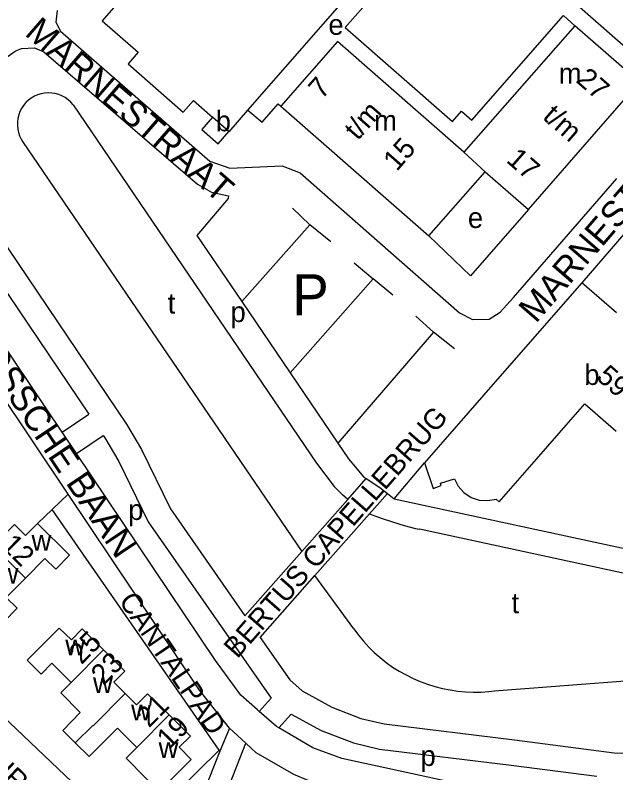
# Model space of a CAD drawing. Extents: x 157768 to 159790, y 387230 to 389604.
# Drawn here: x 158646.2 to 158763.5, y 388688.8 to 388836.6 of the extents above; entities that cross this region are included whole.
import ezdxf

# ---------------------------------------------------------------- set-up
doc = ezdxf.new("R2010")
doc.units = 0
for name, color, linetype in [('BLT_Basislijn', 7, 'Continuous'), ('BLT_Bebouwing', 7, 'Continuous'), ('BLT_Centroide', 7, 'Continuous'), ('BLT_Huisnummer', 7, 'Continuous'), ('BLT_Huisnummer_ tussenligend', 7, 'Continuous'), ('BLT_Huisnummer_reeks', 7, 'Continuous'), ('BLT_Onderverdeling_panden', 7, 'Continuous'), ('BLT_Straatnaam', 7, 'Continuous'), ('BLT_Straatnaam_verkleind', 7, 'Continuous'), ('BLT_Tekst_parkeren', 7, 'Continuous')]:
    doc.layers.add(name, color=color, linetype=linetype)

msp = doc.modelspace()

# ---------------------------------------------------------------- linework, layer by layer
at = {"layer": 'BLT_Basislijn'}
for p, q in [((158654.47, 388837.56), (158654.21, 388835.24)), ((158772.86, 388823.69), (158755.86, 388838.68)), ((158654.21, 388835.24), (158655.1, 388833.53)), ((158655.1, 388833.53), (158684.24, 388808.17)), ((158657.55, 388819.14), (158705.09, 388749.21)), ((158647.7, 388812.01), (158702.18, 388731.94)), ((158684.24, 388808.17), (158688.15, 388806.8)), ((158688.15, 388806.8), (158698.34, 388807.2)), ((158698.34, 388807.2), (158701.91, 388805.86)), ((158655.42, 388755.25), (158621.87, 388805.17)), ((158701.91, 388805.86), (158732.96, 388778.54)), ((158743.52, 388781.54), (158763.71, 388804.79)), ((158656.59, 388743.16), (158617.71, 388801.15)), ((158700.37, 388798.95), (158703.77, 388795.69)), ((158690.48, 388780.74), (158703.77, 388795.69)), ((158707.85, 388792.39), (158703.77, 388795.69)), ((158699.9, 388766.85), (158716.16, 388785.18)), ((158719.99, 388782.02), (158716.16, 388785.18)), ((158740.92, 388778.7), (158743.52, 388781.54)), ((158690.48, 388780.74), (158699.9, 388766.85)), ((158732.96, 388778.54), (158735.5, 388777.26)), ((158738.78, 388777.33), (158740.92, 388778.7)), ((158724.47, 388777.91), (158727.88, 388774.77)), ((158735.5, 388777.26), (158738.78, 388777.33)), ((158727.88, 388774.77), (158709.21, 388753.13)), ((158732.02, 388771.51), (158727.88, 388774.77)), ((158699.9, 388766.85), (158709.21, 388753.13)), ((158655.42, 388755.25), (158660.66, 388758.74)), ((158658.21, 388751.1), (158655.42, 388755.25)), ((158658.21, 388751.1), (158663.46, 388754.6)), ((158705.09, 388749.21), (158708.5, 388744.65)), ((158711.2, 388742.15), (158714.77, 388746.19)), ((158714.33, 388746.47), (158714.77, 388746.19)), ((158714.77, 388746.19), (158717.46, 388744.49)), ((158717.46, 388744.49), (158718.91, 388743.32)), ((158653.48, 388740.18), (158656.59, 388743.16)), ((158715.39, 388739.34), (158718.91, 388743.32)), ((158702.18, 388731.94), (158711.2, 388742.15)), ((158720.25, 388742.24), (158813.63, 388722.13)), ((158650.61, 388737.44), (158653.48, 388740.18)), ((158686.08, 388693.22), (158653.48, 388740.18)), ((158704.76, 388727.31), (158715.39, 388739.34)), ((158801.2, 388719.95), (158725.19, 388736.3)), ((158691.11, 388719.43), (158702.18, 388731.94)), ((158694.06, 388715.21), (158704.76, 388727.31)), ((158712.35, 388716.85), (158704.76, 388727.31)), ((158739.81, 388704.77), (158801.24, 388709.52)), ((158693.9, 388700.78), (158696.22, 388703.37)), ((158693.9, 388700.78), (158693.53, 388701.1)), ((158697.29, 388697.8), (158693.9, 388700.78)), ((158697.72, 388697.55), (158700.11, 388700.22)), ((158688.06, 388697.52), (158686.23, 388693)), ((158691.3, 388694.54), (158688.06, 388697.52)), ((158697.72, 388697.55), (158697.29, 388697.8)), ((158686.2, 388681.71), (158691.3, 388694.54)), ((158686.23, 388693), (158671.59, 388656.64)), ((158686.23, 388693), (158686.08, 388693.22))]:
    msp.add_line(p, q, dxfattribs=at)
for points in [[(158713.28, 388842.83), (158716.06, 388840.4), (158710.68, 388834.2), (158731.61, 388815.88), (158733.35, 388817.9), (158735.37, 388816.11), (158753.28, 388836.55), (158755.52, 388834.58)], [(158643.27, 388826.84), (158644.91, 388828.63), (158646.25, 388829.61), (158647.52, 388830.12), (158650, 388830.28), (158651.82, 388829.49), (158681.85, 388803.63), (158684.55, 388802.1), (158687.91, 388801.36), (158687.83, 388800.83), (158681.73, 388793.64), (158690.48, 388780.74)], [(158657.55, 388819.14), (158657.09, 388819.67), (158656.57, 388820.13), (158656, 388820.54), (158655.39, 388820.88), (158654.75, 388821.14), (158654.08, 388821.33), (158653.39, 388821.44), (158652.69, 388821.47), (158651.99, 388821.42), (158651.31, 388821.3), (158650.64, 388821.09), (158650, 388820.81), (158649.4, 388820.46), (158648.84, 388820.04), (158648.43, 388819.65)], [(158648.43, 388819.65), (158648.34, 388819.56), (158647.89, 388819.03), (158647.5, 388818.45), (158647.19, 388817.83), (158646.94, 388817.17), (158646.78, 388816.49), (158646.69, 388815.8), (158646.68, 388815.11), (158646.76, 388814.41), (158646.91, 388813.73), (158647.13, 388813.07), (158647.44, 388812.44), (158647.7, 388812.01)], [(158691.69, 388818.11), (158694.46, 388815.73), (158697.56, 388819.32), (158698.1, 388818.85)], [(158827.73, 388775.55), (158783.36, 388814.3), (158776.54, 388807.15), (158756.87, 388784.38)], [(158628, 388811.38), (158642.87, 388793.95), (158667.98, 388756.85), (158670.91, 388751.87), (158676.54, 388740.32), (158691.11, 388719.43)], [(158624.47, 388807.81), (158638.88, 388790.92), (158660.66, 388758.74)], [(158746.44, 388798.69), (158735.11, 388785.76), (158726.99, 388793.56)], [(158712.45, 388788.33), (158716.16, 388785.18)], [(158663.46, 388754.6), (158663.75, 388754.18), (158666.5, 388749.51), (158672.22, 388737.78), (158696.22, 388703.37)], [(158709.21, 388753.13), (158711.3, 388750.04), (158712.26, 388748.89), (158714.33, 388746.47)], [(158693.53, 388701.1), (158690.29, 388703.95), (158685.35, 388710.71), (158658.21, 388751.1)], [(158720.25, 388742.24), (158726.18, 388749.28)], [(158711.2, 388742.15), (158710.15, 388743.03), (158709.15, 388743.98), (158708.5, 388744.65)], [(158688.06, 388697.52), (158682.26, 388704.88), (158656.59, 388743.16)], [(158718.91, 388743.32), (158720.25, 388742.24)], [(158715.39, 388739.34), (158717.72, 388738.47), (158719.93, 388737.73), (158722.16, 388737.07), (158724.41, 388736.48), (158725.19, 388736.3)], [(158712.35, 388716.85), (158713.26, 388715.62), (158714.23, 388714.45), (158715.26, 388713.33), (158716.35, 388712.27), (158717.49, 388711.26), (158718.69, 388710.32), (158719.93, 388709.43), (158721.22, 388708.62), (158722.54, 388707.88), (158723.91, 388707.2), (158725.31, 388706.6), (158726.74, 388706.07), (158728.19, 388705.62), (158729.66, 388705.24), (158731.16, 388704.95), (158732.66, 388704.73), (158734.18, 388704.59), (158735.7, 388704.53), (158737.22, 388704.55), (158738.74, 388704.65), (158739.81, 388704.77)], [(158694.06, 388715.21), (158699.84, 388706.92), (158702.25, 388704.75), (158708.09, 388701.57), (158713.74, 388699.41), (158718.27, 388698.35), (158743.7, 388695.24), (158763.17, 388692.7), (158796.65, 388692.18)], [(158631.27, 388705.46), (158635.35, 388701.87), (158639.65, 388703.71), (158666.84, 388678.01)], [(158700.11, 388700.22), (158705.99, 388697.01), (158712.27, 388694.62), (158717.39, 388693.42), (158743.08, 388690.28), (158759.79, 388688.1)], [(158756.5, 388681.49), (158710.03, 388691.56), (158704.36, 388693.64), (158697.72, 388697.55)], [(158751.66, 388677), (158710.16, 388685.61), (158703.44, 388687.31), (158700.64, 388688.48), (158693.28, 388692.68), (158692.45, 388693.49), (158691.3, 388694.54)], [(158666.84, 388678.01), (158668.77, 388676.19), (158686.08, 388693.22)]]:
    msp.add_lwpolyline(points, dxfattribs=at)
at = {"layer": 'BLT_Bebouwing'}
for p, q in [((158756.87, 388784.38), (158740.42, 388765.6)), ((158763.65, 388778.52), (158756.87, 388784.38))]:
    msp.add_line(p, q, dxfattribs=at)
for points in [[(158688.51, 388864.48), (158663.25, 388835.53), (158670.29, 388829.39), (158668.29, 388827.11), (158679.05, 388817.7), (158681.04, 388819.98), (158684.77, 388816.72)], [(158691.69, 388818.11), (158713.28, 388842.83)], [(158755.52, 388834.58), (158733.85, 388809.89)], [(158746.44, 388798.69), (158768.14, 388823.54), (158755.52, 388834.58)], [(158733.85, 388809.89), (158709.15, 388831.48), (158698.1, 388818.85)], [(158687.96, 388813.93), (158688, 388813.89), (158691.69, 388818.11)], [(158698.1, 388818.85), (158726.99, 388793.56)], [(158684.77, 388816.72), (158682.68, 388814.35), (158685.87, 388811.55), (158687.96, 388813.93)], [(158726.99, 388793.56), (158737.99, 388806.09)], [(158737.99, 388806.09), (158746.44, 388798.69)], [(158740.42, 388765.6), (158726.18, 388749.28)], [(158752.46, 388755.06), (158757.45, 388760.77), (158763.55, 388755.44)], [(158726.18, 388749.28), (158727.83, 388744.25), (158729.43, 388744.83), (158729.29, 388745.29), (158732, 388746.17), (158732.7, 388744.75), (158733.82, 388743.48), (158735.23, 388742.5), (158736.8, 388741.98), (158738.48, 388741.89), (158740.12, 388742.2), (158740.74, 388741.66), (158748.03, 388750), (158752.46, 388755.06)], [(158650.61, 388737.44), (158648.3, 388735.11), (158646.13, 388737.27), (158641.93, 388733.07)], [(158650.61, 388737.44), (158656.88, 388731.23), (158654.21, 388728.51), (158652.04, 388730.6), (158648.28, 388726.79)], [(158648.28, 388726.79), (158644.52, 388722.99), (158646.64, 388720.92), (158644.08, 388718.34)], [(158663.5, 388712.76), (158659.33, 388716.9), (158657.23, 388714.73), (158654.87, 388717.03), (158648.62, 388710.74), (158651.31, 388708.04), (158653.43, 388710.17), (158657.21, 388706.42)], [(158667.74, 388704.26), (158665.52, 388706.44), (158667.68, 388708.61), (158663.5, 388712.76)], [(158657.21, 388706.42), (158655.16, 388704.36), (158658.97, 388700.58), (158655.57, 388697.06), (158657.99, 388694.65)], [(158676.28, 388700.08), (158672.11, 388704.21), (158669.96, 388702.07), (158667.74, 388704.26)], [(158670, 388693.73), (158667.89, 388691.63), (158671.7, 388687.83), (158674.39, 388685.14), (158680.61, 388691.41), (158678.29, 388693.76), (158680.45, 388695.94), (158676.28, 388700.08)], [(158657.99, 388694.65), (158660.67, 388691.98), (158664.09, 388695.38), (158666.21, 388697.49), (158670, 388693.73)]]:
    msp.add_lwpolyline(points, dxfattribs=at)
at = {"layer": 'BLT_Onderverdeling_panden'}
for p, q in [((158687.96, 388813.93), (158684.77, 388816.72)), ((158733.85, 388809.89), (158737.99, 388806.09)), ((158648.28, 388726.79), (158641.93, 388733.07)), ((158663.5, 388712.76), (158657.21, 388706.42)), ((158667.74, 388704.26), (158661.5, 388697.92)), ((158676.28, 388700.08), (158670, 388693.73))]:
    msp.add_line(p, q, dxfattribs=at)
msp.add_lwpolyline([(158657.99, 388694.65), (158661.38, 388698.04), (158661.5, 388697.92)], dxfattribs=at)

# ---------------------------------------------------------------- texts
at = {"layer": 'BLT_Centroide'}
for s, p in [('e', (158707.39, 388832.79)), ('m', (158752.36, 388823.29)), ('b', (158685.4, 388813.97)), ('m', (158716.32, 388814.06)), ('e', (158734.62, 388795.1)), ('t', (158676.03, 388778.4)), ('p', (158688.29, 388776.73)), ('b', (158757.35, 388764.47)), ('p', (158668.32, 388738.12)), ('w', (158649.45, 388732.12)), ('w', (158643.03, 388725.67)), ('t', (158743.14, 388719.92)), ('w', (158656.03, 388711.72)), ('w', (158661.45, 388704.33)), ('w', (158668.88, 388699)), ('w', (158674.25, 388691.66)), ('p', (158725.38, 388690.12))]:
    msp.add_text(s, height=4, dxfattribs=at).set_placement(p)
at = {"layer": 'BLT_Huisnummer'}
for s, rotation, p in [('12', 315.3073, (158643.33, 388732.95)), ('25', 45.2432, (158659.19, 388709.77)), ('19', 45.2432, (158676.33, 388693.23))]:
    msp.add_text(s, height=4, rotation=rotation, dxfattribs=at).set_placement(p)
at = {"layer": 'BLT_Huisnummer_ tussenligend'}
for s, p in [('23', (158663.48, 388705.69)), ('21', (158672.38, 388697.42))]:
    msp.add_text(s, height=4, rotation=45.2432, dxfattribs=at).set_placement(p)
at = {"layer": 'BLT_Huisnummer_reeks'}
for s, rotation, p in [('27', 318.7651, (158755.53, 388823.72)), ('7', 48.7171, (158706.13, 388820.07)), ('t/m', 48.7171, (158713.12, 388812.03)), ('t/m', 318.7651, (158749.01, 388816.54)), ('15', 48.7171, (158720.74, 388806.01)), ('17', 318.7651, (158741.94, 388808.1)), ('59', 318.8748, (158759.48, 388765.73))]:
    msp.add_text(s, height=4, rotation=rotation, dxfattribs=at).set_placement(p)
at = {"layer": 'BLT_Straatnaam'}
for s, rotation, p in [('MARNESTRAAT', 319.0941, (158647.93, 388832.85)), ('MARNESTRAAT', 49.174, (158747.9, 388776.34)), ('OUDE BOSSCHE BAAN', 303.8454, (158624.97, 388791.67))]:
    msp.add_text(s, height=5, rotation=rotation, dxfattribs=at).set_placement(p)
at = {"layer": 'BLT_Straatnaam_verkleind'}
for s, height, rotation, p in [('BERTUS CAPELLEBRUG', 3.9999, 48.7516, (158689.62, 388710.92)), ('CANTALPAD', 4, 304.1516, (158666.36, 388722.34)), ('HONFLEURLAAN', 4, 316.6043, (158625.1, 388704.92))]:
    msp.add_text(s, height=height, rotation=rotation, dxfattribs=at).set_placement(p)
at = {"layer": 'BLT_Tekst_parkeren'}
msp.add_text('P', height=8, dxfattribs=at).set_placement((158700.34, 388778.08))

doc.saveas('drawing.dxf')
